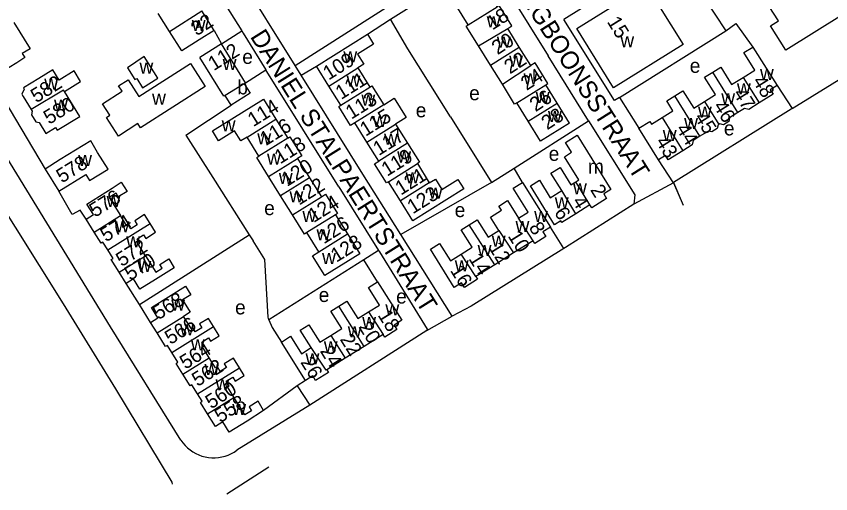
# Model space of a CAD drawing. Extents: x 158848 to 160613, y 385889 to 387762.
# Drawn here: x 159614.3 to 159841.7, y 385889.1 to 386022.4 of the extents above; entities that cross this region are included whole.
import ezdxf

# ---------------------------------------------------------------- set-up
doc = ezdxf.new("R2010")
doc.units = 0
for name, color, linetype in [('BLT_Basislijn', 7, 'Continuous'), ('BLT_Bebouwing', 7, 'Continuous'), ('BLT_Centroide', 7, 'Continuous'), ('BLT_Huisnummer', 7, 'Continuous'), ('BLT_Huisnummer_ tussenligend', 7, 'Continuous'), ('BLT_Onderverdeling_panden', 7, 'Continuous'), ('BLT_Straatnaam', 7, 'Continuous'), ('BLT_Vlakafsluiter', 7, 'Continuous')]:
    doc.layers.add(name, color=color, linetype=linetype)

msp = doc.modelspace()

# ---------------------------------------------------------------- linework, layer by layer
at = {"layer": 'BLT_Basislijn'}
for p, q in [((159692.12, 386008.65), (159743.88, 386041.65)), ((159797.87, 386040.67), (159767.16, 386021.44)), ((159797.87, 386040.67), (159812.39, 386018.27)), ((159718.75, 386021.55), (159735.35, 386031.97)), ((159712.36, 386017.33), (159718.75, 386021.55)), ((159669.5, 386018.38), (159671.58, 386014.65)), ((159671.58, 386014.65), (159677.23, 386018.33)), ((159782.72, 385999.73), (159812.39, 386018.27)), ((159774.1, 385993.17), (159762.83, 386011.31)), ((159693.8, 386005.89), (159692.12, 386008.65)), ((159693.8, 386005.89), (159698.12, 386008.45)), ((159606.72, 386005.95), (159622.31, 385979.72)), ((159678.32, 386003.8), (159683.97, 386007.4)), ((159826.74, 386003), (159830.9, 385996.58)), ((159782.72, 385999.73), (159788.11, 385991.1)), ((159735.5, 385994.32), (159746.96, 385975.95)), ((159797.78, 385975.91), (159793.58, 385982.27)), ((159721.67, 385961.42), (159711.03, 385978.32)), ((159746.96, 385975.95), (159753.29, 385979.95)), ((159755.6, 385975.96), (159753.29, 385979.95)), ((159746.96, 385975.95), (159721.67, 385961.42)), ((159704.36, 385974.74), (159715.45, 385957)), ((159767.18, 385957.53), (159763.44, 385963.46)), ((159648.7, 385941.9), (159679.27, 385961.37)), ((159679.27, 385961.37), (159680.39, 385959.68)), ((159715.45, 385957), (159711.32, 385954.42)), ((159711.32, 385954.42), (159684.83, 385937.59)), ((159715.15, 385948.22), (159711.32, 385954.42)), ((159648.7, 385941.9), (159644.98, 385947.78)), ((159651.78, 385936.92), (159648.7, 385941.9)), ((159660.26, 385904.02), (159640.6, 385935.72)), ((159728.89, 385934.64), (159696.22, 385913.83)), ((159692.71, 385919.21), (159683.33, 385912.36)), ((159695, 385920.68), (159692.71, 385919.21)), ((159692.71, 385919.21), (159696.22, 385913.83)), ((159696.22, 385913.83), (159675.91, 385901.25)), ((159673.07, 385889.1), (159684.77, 385896.58))]:
    msp.add_line(p, q, dxfattribs=at)
for points in [[(159657.94, 385891.74), (159657.83, 385892.33), (159642.11, 385918.35), (159627.44, 385942.09), (159540.71, 386080.55), (159538.1, 386085.17), (159527.89, 386101.24)], [(159640.6, 385935.72), (159602.14, 385998.27), (159552.31, 386078.05), (159549.11, 386083.35)], [(159692.12, 386008.65), (159676.27, 386034.2), (159676.18, 386037.04), (159677.03, 386038.35), (159677.99, 386039.14), (159709.56, 386058.79), (159724.76, 386067.89), (159726.82, 386067.93), (159729.37, 386064.99), (159743.88, 386041.65)], [(159666.23, 386045.21), (159665.07, 386038.38), (159668.97, 386031.49), (159677.23, 386018.33)], [(159745.78, 386038.63), (159746.11, 386038.12), (159762.83, 386011.31)], [(159830.9, 385996.58), (159874.36, 386023.46), (159874.99, 386023.85)], [(159735.5, 385994.32), (159723.61, 386013.26), (159718.75, 386021.55)], [(159781.3, 385998.84), (159767.16, 386021.44)], [(159812.39, 386018.27), (159815.22, 386020.33), (159820, 386013.75)], [(159677.23, 386018.33), (159677.65, 386017.66), (159683.97, 386007.4)], [(159704.36, 385974.74), (159684.24, 386006.98), (159683.97, 386007.4)], [(159711.03, 385978.32), (159693.8, 386005.89)], [(159782.72, 385999.73), (159781.3, 385998.84)], [(159661.64, 385989.21), (159674.26, 385997.57)], [(159830.9, 385996.58), (159830.62, 385996.41), (159797.83, 385975.94)], [(159753.29, 385979.95), (159774.1, 385993.17)], [(159774.1, 385993.17), (159787.02, 385972.55), (159786.7, 385969.9)], [(159661.64, 385989.21), (159669.2, 385977.37), (159679.27, 385961.37)], [(159797.83, 385975.94), (159797.78, 385975.91)], [(159633.77, 385965.75), (159632.08, 385968.28), (159629.91, 385967.04), (159626.13, 385973.55)], [(159786.7, 385969.9), (159767.68, 385957.84), (159767.18, 385957.53)], [(159684.83, 385937.59), (159684.59, 385938.39), (159683.71, 385954.51), (159680.39, 385959.68)], [(159735.99, 385938.65), (159721.67, 385961.42)], [(159767.18, 385957.53), (159741.32, 385941.43), (159735.99, 385938.65)], [(159715.45, 385957), (159715.72, 385956.57), (159729.05, 385935.02), (159728.89, 385934.64)], [(159684.83, 385937.59), (159685.74, 385935.53), (159688.32, 385931.44)], [(159660.26, 385904.02), (159660.81, 385903.26), (159661.42, 385902.55), (159662.09, 385901.9), (159662.82, 385901.31), (159663.59, 385900.78), (159664.41, 385900.32), (159665.26, 385899.93), (159666.14, 385899.61), (159667.05, 385899.37), (159667.97, 385899.21), (159668.9, 385899.12), (159669.84, 385899.12), (159670.77, 385899.2), (159671.7, 385899.36), (159672.61, 385899.59), (159673.49, 385899.9), (159674.34, 385900.29), (159675.16, 385900.74), (159675.91, 385901.25)]]:
    msp.add_lwpolyline(points, dxfattribs=at)
at = {"layer": 'BLT_Bebouwing'}
for p, q in [((159669.5, 386018.38), (159666.09, 386023.84)), ((159754.73, 386013.75), (159751.51, 386018.93)), ((159698.12, 386008.45), (159712.36, 386017.33)), ((159712.36, 386017.33), (159714.06, 386014.62)), ((159678.32, 386003.8), (159671.58, 386014.65)), ((159714.06, 386014.62), (159709.58, 386011.83)), ((159746.68, 386008.73), (159743.35, 386014.08)), ((159757.94, 386008.6), (159754.73, 386013.75)), ((159820, 386013.75), (159826.74, 386003)), ((159709.58, 386011.83), (159711.35, 386008.99)), ((159701.57, 386002.9), (159698.12, 386008.45)), ((159711.35, 386008.99), (159709.65, 386007.94)), ((159709.65, 386007.94), (159712.97, 386002.59)), ((159677.92, 386003.55), (159678.32, 386003.8)), ((159677.92, 386003.55), (159679.59, 386000.88)), ((159704.9, 385997.56), (159701.57, 386002.9)), ((159712.97, 386002.59), (159713.57, 386002.96)), ((159713.57, 386002.96), (159716.89, 385997.63)), ((159765.31, 385998.11), (159762.11, 386003.25)), ((159669.08, 385990.35), (159683.31, 385999.21)), ((159683.31, 385999.21), (159686.79, 385993.65)), ((159704.31, 385997.19), (159704.9, 385997.56)), ((159707.64, 385991.87), (159704.31, 385997.19)), ((159757.24, 385993.08), (159754.03, 385998.23)), ((159768.76, 385992.56), (159765.31, 385998.11)), ((159686.79, 385993.65), (159690.13, 385988.31)), ((159708.83, 385992.61), (159707.64, 385991.87)), ((159712.16, 385987.26), (159708.83, 385992.61)), ((159720.22, 385992.28), (159723.55, 385986.94)), ((159760.7, 385987.53), (159757.24, 385993.08)), ((159768.76, 385992.56), (159760.7, 385987.53)), ((159670.76, 385987.64), (159669.08, 385990.35)), ((159675.26, 385990.43), (159670.76, 385987.64)), ((159677.03, 385987.57), (159675.26, 385990.43)), ((159793.58, 385982.27), (159788.11, 385991.1)), ((159678.72, 385988.62), (159677.03, 385987.57)), ((159682.05, 385983.28), (159678.72, 385988.62)), ((159690.13, 385988.31), (159690.71, 385988.67)), ((159690.71, 385988.67), (159694, 385983.38)), ((159715.49, 385981.92), (159712.16, 385987.26)), ((159723.55, 385986.94), (159726.88, 385981.6)), ((159681.46, 385982.91), (159682.05, 385983.28)), ((159684.76, 385977.62), (159681.46, 385982.91)), ((159694, 385983.38), (159692.83, 385982.65)), ((159692.83, 385982.65), (159696.16, 385977.3)), ((159714.31, 385981.18), (159715.49, 385981.92)), ((159717.64, 385975.84), (159714.31, 385981.18)), ((159726.88, 385981.6), (159726.29, 385981.23)), ((159726.29, 385981.23), (159729.61, 385975.88)), ((159622.31, 385979.72), (159626.13, 385973.55)), ((159688.09, 385972.27), (159684.76, 385977.62)), ((159696.16, 385977.3), (159699.5, 385971.95)), ((159718.22, 385976.2), (159717.64, 385975.84)), ((159721.56, 385970.85), (159718.22, 385976.2)), ((159729.61, 385975.88), (159731.32, 385976.94)), ((159731.32, 385976.94), (159733.11, 385974.05)), ((159733.11, 385974.05), (159737.6, 385976.85)), ((159737.6, 385976.85), (159739.26, 385974.18)), ((159755.6, 385975.96), (159763.44, 385963.46)), ((159739.26, 385974.18), (159725.01, 385965.31)), ((159691.43, 385966.92), (159688.09, 385972.27)), ((159699.5, 385971.95), (159700.67, 385972.68)), ((159700.67, 385972.68), (159704, 385967.34)), ((159725.01, 385965.31), (159721.56, 385970.85)), ((159774.47, 385969.7), (159770.55, 385967.26)), ((159694.76, 385961.58), (159691.43, 385966.92)), ((159704, 385967.34), (159703.42, 385966.98)), ((159703.42, 385966.98), (159706.74, 385961.62)), ((159636.03, 385962.12), (159633.77, 385965.75)), ((159695.44, 385962), (159694.76, 385961.58)), ((159698.77, 385956.65), (159695.44, 385962)), ((159706.74, 385961.62), (159710.2, 385956.06)), ((159758.63, 385959.73), (159753.14, 385956.3)), ((159696.98, 385955.54), (159698.77, 385956.65)), ((159700.44, 385950), (159696.98, 385955.54)), ((159710.2, 385956.06), (159700.44, 385950)), ((159753.14, 385956.3), (159747.93, 385953.03)), ((159747.93, 385953.03), (159742.6, 385949.7)), ((159644.98, 385947.78), (159643.02, 385950.92)), ((159653.61, 385933.98), (159651.78, 385936.92)), ((159716.7, 385933.5), (159711.47, 385930.23)), ((159695, 385920.68), (159688.32, 385931.44)), ((159711.47, 385930.23), (159706.16, 385926.91)), ((159706.16, 385926.91), (159701.02, 385923.69))]:
    msp.add_line(p, q, dxfattribs=at)
for points in [[(159811.97, 386044.65), (159839.88, 386062.09), (159849.36, 386046.93), (159840.97, 386041.68), (159844.4, 386036.21), (159849.68, 386039.49), (159849.07, 386040.46), (159852.23, 386042.44), (159854.78, 386038.37), (159856.61, 386039.52), (159860.82, 386032.68), (159829.2, 386012.91), (159824.89, 386019.7), (159827.09, 386021.07), (159824.56, 386025.14), (159827.62, 386027.04), (159828.22, 386026.08), (159835.2, 386030.45), (159831.79, 386035.92), (159821.45, 386029.47)], [(159770.78, 386018.94), (159790.17, 386031.04), (159800.51, 386014.52), (159781.08, 386002.38)], [(159650.04, 386011.12), (159645.36, 386007.99), (159647.43, 386004.71), (159647.92, 386005.02), (159649.57, 386002.4), (159653.83, 386005.08)], [(159645.51, 386004.64), (159648.52, 385999.94), (159662.92, 386009.18), (159667.02, 386002.78), (159648.95, 385991.25), (159648.22, 385992.4), (159642.8, 385988.92), (159639.46, 385994.13), (159640.41, 385994.74), (159638.33, 385997.97), (159643.81, 386001.49), (159642.87, 386002.95)]]:
    msp.add_lwpolyline(points, close=True, dxfattribs=at)
for points in [[(159740.47, 386019.98), (159737.15, 386025.34), (159745.22, 386030.36), (159748.55, 386025.02)], [(159751.51, 386018.93), (159752.7, 386019.66), (159749.14, 386025.38), (159748.55, 386025.02)], [(159657.06, 386018.16), (159653.9, 386023.17)], [(159613.58, 386020.6), (159618.14, 386013.32), (159615.95, 386011.95), (159616.67, 386010.82), (159614.43, 386009.41), (159610.19, 386006.76), (159609.57, 386007.74), (159606.72, 386005.95)], [(159743.35, 386014.08), (159739.9, 386019.62), (159740.47, 386019.98)], [(159669.5, 386018.38), (159665.4, 386015.8), (159660.48, 386012.71), (159657.06, 386018.16)], [(159671.58, 386014.65), (159665.52, 386010.88)], [(159817.26, 386005.32), (159820.48, 386007.34), (159817.42, 386012.21), (159820, 386013.75)], [(159672.59, 386000.25), (159672.27, 386000.04), (159665.52, 386010.88)], [(159750.01, 386003.39), (159746.68, 386008.73)], [(159762.11, 386003.25), (159762.67, 386003.62), (159759.13, 386009.33), (159757.94, 386008.6)], [(159808.74, 386006.76), (159810.98, 386008.17), (159814.04, 386003.3), (159817.26, 386005.32)], [(159627.71, 386001.37), (159632.23, 386004.15), (159630.41, 386007.11), (159626.24, 386004.54), (159624.47, 386007.42), (159620.55, 386005.01), (159616.3, 386002.38), (159616.52, 386002.02), (159615.8, 386000.67), (159616.21, 386000), (159618.47, 385996.33)], [(159806.5, 385998.58), (159809.54, 386000.49), (159806.49, 386005.35), (159808.74, 386006.76)], [(159754.03, 385998.23), (159753.44, 385997.87), (159750.01, 386003.39)], [(159826.74, 386003), (159824.82, 386001.8), (159825.59, 386000.58), (159821.72, 385998.16)], [(159632, 385994.4), (159627.71, 386001.37)], [(159679.59, 386000.88), (159674.26, 385997.57)], [(159798.16, 386000.14), (159800.41, 386001.55), (159803.46, 385996.68), (159806.5, 385998.58)], [(159674.26, 385997.57), (159672.59, 386000.25)], [(159716.89, 385997.63), (159719.79, 385999.54), (159723.17, 385994.12), (159720.22, 385992.28)], [(159794.65, 385994.11), (159797.64, 385995.99), (159795.92, 385998.73), (159798.16, 386000.14)], [(159618.47, 385996.33), (159618.76, 385995.85), (159618.55, 385994.86), (159619.75, 385992.91), (159620.71, 385992.68), (159622.57, 385989.67), (159625.27, 385991.34), (159625.75, 385990.55), (159632, 385994.4)], [(159821.72, 385998.16), (159818.83, 385996.36), (159817.63, 385996.64), (159815.77, 385995.47)], [(159788.11, 385991.1), (159791.16, 385993.01), (159791.65, 385992.23), (159794.65, 385994.11)], [(159815.77, 385995.47), (159813.46, 385994.02), (159813.24, 385993.04), (159811.76, 385992.11), (159810.75, 385992.33), (159810.5, 385992.17)], [(159810.5, 385992.17), (159810.26, 385992.02), (159810.04, 385991.04), (159808.54, 385990.1), (159807.54, 385990.33), (159805.19, 385988.86)], [(159626.13, 385973.55), (159633.68, 385978.23), (159634.76, 385976.49), (159639.96, 385979.71), (159636.97, 385984.36), (159635.07, 385987.61), (159626.57, 385982.35), (159622.31, 385979.72)], [(159770.51, 385976.14), (159771.39, 385976.68), (159767.36, 385983.16), (159769.34, 385984.39), (159767.63, 385987.15), (159770.89, 385989.17), (159780.34, 385974.03), (159778.32, 385972.77), (159779.13, 385971.47), (159774.97, 385968.89), (159774.47, 385969.7)], [(159805.19, 385988.86), (159803.3, 385987.69), (159803.05, 385986.48), (159800.43, 385984.84)], [(159800.43, 385984.84), (159796.33, 385982.28), (159795.57, 385983.49), (159793.58, 385982.27)], [(159766.59, 385973.71), (159763.56, 385978.59), (159766.11, 385980.17), (159769.14, 385975.29), (159770.51, 385976.14)], [(159633.77, 385965.75), (159635.81, 385967.02), (159633.98, 385969.96), (159641.05, 385974.36), (159643.61, 385976.1), (159645.22, 385973.5), (159642.78, 385971.98), (159642.15, 385972.99), (159640.23, 385971.8), (159643.4, 385966.72)], [(159754.53, 385966.03), (159757.24, 385967.73), (159753.07, 385974.38), (159755.6, 385975.96)], [(159770.55, 385967.26), (159766.64, 385964.82), (159766.36, 385965.27), (159764.6, 385964.16), (159757.84, 385975.01), (159760.34, 385976.6), (159763.37, 385971.71), (159766.59, 385973.71)], [(159749.05, 385962.6), (159746.73, 385966.31), (159749.76, 385968.22), (159749.04, 385969.37), (159751.48, 385970.9), (159754.53, 385966.03)], [(159651.66, 385964.52), (159650.12, 385966.99), (159647.35, 385965.27), (159648.07, 385964.12), (159646.29, 385963.01), (159645.53, 385964.24), (159645.1, 385963.98), (159643.4, 385966.72)], [(159650.4, 385955.52), (159648.36, 385958.79), (159648.76, 385959.04), (159648.03, 385960.22), (159649.83, 385961.34), (159650.44, 385960.35), (159653.19, 385962.06), (159651.66, 385964.52)], [(159740.72, 385964.16), (159742.96, 385965.57), (159746.02, 385960.69), (159749.05, 385962.6)], [(159639.83, 385957.16), (159638.46, 385959.35), (159637.95, 385959.04), (159636.03, 385962.12)], [(159738.52, 385955.99), (159741.54, 385957.88), (159738.48, 385962.76), (159740.72, 385964.16)], [(159763.44, 385963.46), (159761.36, 385962.16), (159762.15, 385960.9), (159759.1, 385958.98), (159758.63, 385959.73)], [(159742.6, 385949.7), (159743.06, 385948.94), (159739.43, 385946.69), (159738.64, 385947.94), (159736.57, 385946.67), (159729.91, 385957.38), (159732.45, 385958.97), (159735.5, 385954.1), (159738.52, 385955.99)], [(159643.02, 385950.92), (159640.8, 385954.47), (159641.31, 385954.79), (159639.83, 385957.16)], [(159650.4, 385955.52), (159653.24, 385950.96), (159655.01, 385952.07), (159654.38, 385953.09), (159656.87, 385954.64), (159658.42, 385952.16), (159653.12, 385948.85), (159648.82, 385946.16), (159647.02, 385949.05), (159644.98, 385947.78)], [(159651.78, 385936.92), (159653.8, 385938.18), (159652, 385941.07), (159661.54, 385947.02), (159663.03, 385944.63), (159660.73, 385943.2), (159662.8, 385939.73), (159661.02, 385938.58)], [(159712.66, 385939.89), (159715.67, 385941.77), (159712.62, 385946.64), (159715.15, 385948.22)], [(159715.15, 385948.22), (159721.91, 385937.51), (159719.78, 385936.17), (159720.58, 385934.89), (159717.17, 385932.76), (159716.7, 385933.5)], [(159702.12, 385933.3), (159705.17, 385935.21), (159702.12, 385940.08), (159704.37, 385941.49)], [(159704.37, 385941.49), (159706.61, 385942.89), (159709.65, 385938.01), (159712.66, 385939.89)], [(159669.34, 385935.75), (159667.93, 385938.03), (159665.44, 385936.48), (159666.09, 385935.43), (159664.26, 385934.29), (159663.59, 385935.36), (159663.18, 385935.1), (159661.02, 385938.58)], [(159668.18, 385927.04), (159666.25, 385930.14), (159666.7, 385930.42), (159666.08, 385931.42), (159667.94, 385932.58), (159668.52, 385931.64), (159670.96, 385933.15), (159669.34, 385935.75)], [(159696.62, 385929.87), (159693.57, 385934.74), (159696.02, 385936.27), (159699.07, 385931.4), (159702.12, 385933.3)], [(159657.72, 385928.53), (159656.48, 385930.51), (159655.97, 385930.2), (159653.61, 385933.98)], [(159688.32, 385931.44), (159690.85, 385933.04), (159693.9, 385928.16), (159696.62, 385929.87)], [(159660.81, 385922.45), (159658.92, 385925.46), (159659.43, 385925.78), (159657.72, 385928.53)], [(159676.58, 385924.23), (159674.9, 385926.93), (159672.38, 385925.36), (159673.02, 385924.34), (159671.23, 385923.22), (159670.43, 385924.5), (159669.94, 385924.2), (159668.18, 385927.04)], [(159675.06, 385916.01), (159673.23, 385918.96), (159673.69, 385919.25), (159672.91, 385920.51), (159674.72, 385921.63), (159675.38, 385920.56), (159677.89, 385922.12), (159676.58, 385924.23)], [(159701.02, 385923.69), (159701.48, 385922.96), (159697.87, 385920.7), (159697.07, 385921.98), (159695, 385920.68)], [(159664.92, 385916.99), (159663.35, 385919.5), (159662.84, 385919.18), (159660.81, 385922.45)], [(159667.68, 385911.42), (159665.7, 385914.6), (159666.21, 385914.92), (159664.92, 385916.99)], [(159683.33, 385912.36), (159681.81, 385914.89), (159679.28, 385913.31), (159679.95, 385912.22), (159678.12, 385911.09), (159675.06, 385916.01)], [(159683.33, 385912.36), (159678.76, 385909.39), (159673.73, 385906.26), (159671.92, 385909.17), (159669.88, 385907.9), (159667.68, 385911.42)]]:
    msp.add_lwpolyline(points, dxfattribs=at)
at = {"layer": 'BLT_Onderverdeling_panden'}
for p, q in [((159657.06, 386018.16), (159666.09, 386023.84)), ((159740.47, 386019.98), (159748.55, 386025.02)), ((159743.35, 386014.08), (159751.51, 386018.93)), ((159701.57, 386002.9), (159709.65, 386007.94)), ((159750.01, 386003.39), (159757.94, 386008.6)), ((159815.77, 385995.47), (159808.74, 386006.76)), ((159817.26, 386005.32), (159821.72, 385998.16)), ((159677.92, 386003.55), (159672.59, 386000.25)), ((159754.03, 385998.23), (159762.11, 386003.25)), ((159704.9, 385997.56), (159712.97, 386002.59)), ((159805.19, 385988.86), (159798.16, 386000.14)), ((159806.5, 385998.58), (159810.5, 385992.17)), ((159716.89, 385997.63), (159708.83, 385992.61)), ((159757.24, 385993.08), (159765.31, 385998.11)), ((159794.65, 385994.11), (159800.43, 385984.84)), ((159678.72, 385988.62), (159686.79, 385993.65)), ((159712.16, 385987.26), (159720.22, 385992.28)), ((159690.13, 385988.31), (159682.05, 385983.28)), ((159723.55, 385986.94), (159715.49, 385981.92)), ((159684.76, 385977.62), (159692.83, 385982.65)), ((159718.22, 385976.2), (159726.29, 385981.23)), ((159696.16, 385977.3), (159688.09, 385972.27)), ((159729.61, 385975.88), (159721.56, 385970.85)), ((159774.47, 385969.7), (159770.51, 385976.14)), ((159770.55, 385967.26), (159766.59, 385973.71)), ((159691.43, 385966.92), (159699.5, 385971.95)), ((159636.03, 385962.12), (159643.4, 385966.72)), ((159703.42, 385966.98), (159695.44, 385962)), ((159639.83, 385957.16), (159651.66, 385964.52)), ((159758.63, 385959.73), (159754.53, 385966.03)), ((159747.93, 385953.03), (159740.72, 385964.16)), ((159749.05, 385962.6), (159753.14, 385956.3)), ((159698.77, 385956.65), (159706.74, 385961.62)), ((159643.02, 385950.92), (159650.4, 385955.52)), ((159742.6, 385949.7), (159738.52, 385955.99)), ((159711.47, 385930.23), (159704.37, 385941.49)), ((159712.66, 385939.89), (159716.7, 385933.5)), ((159653.61, 385933.98), (159661.02, 385938.58)), ((159657.72, 385928.53), (159669.34, 385935.75)), ((159702.12, 385933.3), (159706.16, 385926.91)), ((159660.81, 385922.45), (159668.18, 385927.04)), ((159664.92, 385916.99), (159676.58, 385924.23)), ((159667.68, 385911.42), (159675.06, 385916))]:
    msp.add_line(p, q, dxfattribs=at)
for points in [[(159746.68, 386008.73), (159754.73, 386013.75)], [(159627.71, 386001.37), (159627.5, 386001.72), (159618.47, 385996.33)], [(159701.02, 385923.69), (159700.82, 385923.57), (159696.62, 385929.87)]]:
    msp.add_lwpolyline(points, dxfattribs=at)
at = {"layer": 'BLT_Vlakafsluiter'}
for p, q in [((159797.78, 385975.91), (159786.7, 385969.9)), ((159797.78, 385975.91), (159800.47, 385969.61)), ((159797.83, 385975.94), (159800.51, 385969.63)), ((159728.89, 385934.64), (159735.99, 385938.65))]:
    msp.add_line(p, q, dxfattribs=at)

# ---------------------------------------------------------------- texts
at = {"layer": 'BLT_Centroide'}
for s, p in [('w', (159663.29, 386018.28)), ('w', (159745.65, 386019.28)), ('w', (159748.48, 386013.59)), ('w', (159782.96, 386013.74)), ('e', (159677.39, 386009.08)), ('w', (159705.62, 386009.51)), ('w', (159671.92, 386007.36)), ('w', (159751.91, 386008.31)), ('e', (159802.34, 386006.58)), ('w', (159648.68, 386006.38)), ('w', (159821.95, 386004.62)), ('w', (159706.52, 386002.73)), ('w', (159755.91, 386003.41)), ('w', (159622.1, 386001.88)), ('b', (159675.99, 386000.56)), ('w', (159815.52, 386000.58)), ('w', (159652.2, 385997.66)), ('e', (159740.75, 385998.93)), ('w', (159759.33, 385998.12)), ('w', (159811.14, 385997.83)), ('w', (159624.83, 385996.03)), ('w', (159710.65, 385997.44)), ('e', (159725.83, 385994.16)), ('w', (159804.64, 385994.11)), ('w', (159713.82, 385991.5)), ('w', (159762.75, 385992.81)), ('w', (159800.77, 385990.88)), ('w', (159671.65, 385990.21)), ('e', (159811.87, 385989.11)), ('w', (159681.59, 385986.59)), ('w', (159716.98, 385986.53)), ('w', (159794.81, 385987.56)), ('e', (159762.95, 385982.01)), ('w', (159631.56, 385980.59)), ('w', (159684.3, 385980.97)), ('w', (159720.66, 385981.55)), ('m', (159773.89, 385978.44)), ('w', (159687.6, 385975.55)), ('w', (159722.99, 385975.74)), ('w', (159769.75, 385972.67)), ('w', (159690.57, 385970.45)), ('w', (159729.44, 385971.48)), ('w', (159639.5, 385969.14)), ('w', (159764.66, 385968.72)), ('e', (159683.5, 385966.86)), ('e', (159736.7, 385966.31)), ('w', (159694.18, 385964.96)), ('w', (159758.88, 385964.98)), ('w', (159642, 385962.09)), ('w', (159753.69, 385962.12)), ('w', (159698.12, 385959.86)), ('w', (159644.98, 385957.84)), ('w', (159747.06, 385958.05)), ('w', (159743.11, 385955.41)), ('w', (159699.67, 385953.2)), ('w', (159648.12, 385950.97)), ('w', (159736.73, 385951.14)), ('e', (159698.73, 385942.61)), ('e', (159720.35, 385942.18)), ('w', (159657.55, 385940.23)), ('e', (159675.38, 385939.15)), ('w', (159717.36, 385938.86)), ('w', (159710.88, 385935.31)), ('w', (159659.98, 385933.28)), ('w', (159706.84, 385932.77)), ('w', (159663.02, 385929.09)), ('w', (159700.17, 385928.59)), ('w', (159695.05, 385925.2)), ('w', (159666.85, 385922.19)), ('w', (159669.91, 385918)), ('w', (159674.61, 385911.06))]:
    msp.add_text(s, height=4, dxfattribs=at).set_placement(p)
at = {"layer": 'BLT_Huisnummer'}
for s, rotation, p in [('32', 32.1548, (159664.66, 386016.75)), ('15', 301.8596, (159779.11, 386020.85)), ('20', 32.8463, (159748.67, 386011.47)), ('112', 31.795, (159669.43, 386007.03)), ('109', 31.927, (159701.51, 386004.42)), ('24', 32.8463, (159756.8, 386001.52)), ('582', 31.647, (159619.87, 385998.05)), ('48', 302.0825, (159819.74, 386004.26)), ('113', 31.927, (159707.83, 385993.47)), ('580', 31.6203, (159623.46, 385992.04)), ('114', 31.927, (159680.47, 385991.39)), ('28', 32.8463, (159762.54, 385990.51)), ('45', 302.0825, (159803.52, 385994.15)), ('117', 31.927, (159715.5, 385983.32)), ('118', 31.927, (159687.96, 385981)), ('43', 302.0825, (159792.69, 385987.38)), ('578', 31.7554, (159627.03, 385975.67)), ('122', 31.927, (159693.25, 385969.49)), ('576', 31.9249, (159636.26, 385966.11)), ('123', 31.927, (159725.02, 385967.07)), ('2', 301.9544, (159774.45, 385973.92)), ('6', 301.9544, (159764.35, 385967.61)), ('8', 301.9544, (159757.27, 385963.42)), ('128', 31.927, (159703.67, 385953.55)), ('12', 301.9544, (159746.04, 385957.82)), ('570', 31.9325, (159646.09, 385948.46)), ('16', 301.9544, (159735.32, 385951.42)), ('568', 31.8657, (159653.97, 385937.51)), ('18', 301.9808, (159715.1, 385938.94)), ('22', 301.9856, (159704.53, 385932.21)), ('562', 31.8723, (159664.9, 385918.86)), ('26', 301.9799, (159693.52, 385925.79)), ('558', 32.5364, (159671.28, 385908.76))]:
    msp.add_text(s, height=4, rotation=rotation, dxfattribs=at).set_placement(p)
at = {"layer": 'BLT_Huisnummer_ tussenligend'}
for s, rotation, p in [('18', 32.8463, (159747.24, 386018.38)), ('22', 32.8463, (159752.14, 386006.12)), ('111', 31.927, (159705, 385998.98)), ('26', 32.8463, (159759.27, 385995.56)), ('47', 302.0825, (159814.35, 386000.83)), ('115', 31.927, (159711.82, 385988.71)), ('46', 302.0825, (159808.8, 385997.29)), ('116', 31.927, (159683.92, 385986.05)), ('44', 302.0825, (159798.39, 385990.94)), ('119', 31.927, (159717.82, 385977.55)), ('120', 31.927, (159689.89, 385974.71)), ('121', 31.927, (159721.67, 385972.28)), ('124', 31.927, (159697.32, 385964.63)), ('4', 301.9544, (159769.38, 385970.72)), ('574', 31.9325, (159639.34, 385959.23)), ('126', 31.927, (159700.16, 385958.69)), ('10', 301.9544, (159751.42, 385961.05)), ('572', 31.9325, (159643.7, 385952.32)), ('14', 301.9544, (159740.48, 385954.7)), ('566', 31.8723, (159657.33, 385930.59)), ('20', 301.9808, (159709.73, 385935.66)), ('564', 31.8723, (159661.51, 385923.67)), ('24', 301.9856, (159698.98, 385928.92)), ('560', 32.5364, (159668.7, 385912.62))]:
    msp.add_text(s, height=4, rotation=rotation, dxfattribs=at).set_placement(p)
at = {"layer": 'BLT_Straatnaam'}
for s, rotation, p in [('PHILIPS VINGBOONSSTRAAT', 302.2239, (159736.85, 386056.25)), ('DANIEL STALPAERTSTRAAT', 301.9985, (159679.45, 386016.69))]:
    msp.add_text(s, height=5, rotation=rotation, dxfattribs=at).set_placement(p)

doc.saveas('drawing.dxf')
